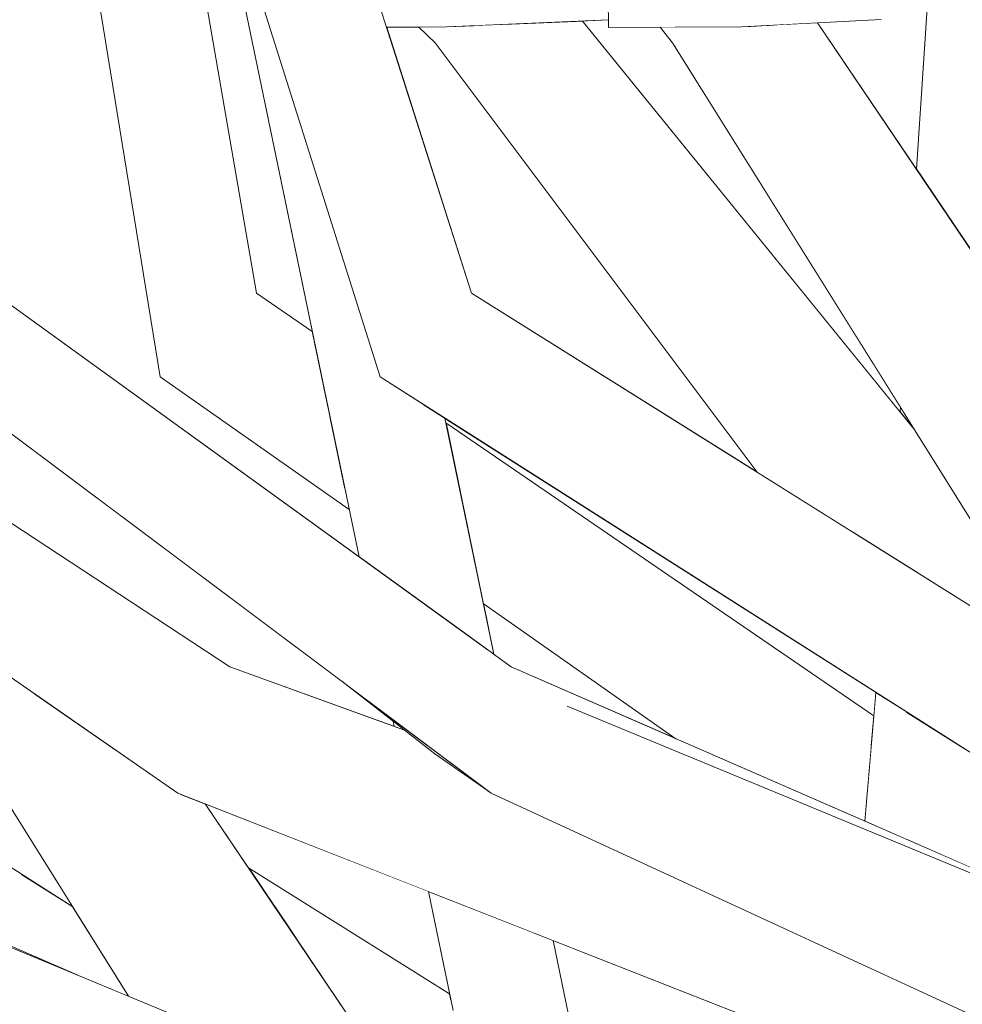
# Model space of a CAD drawing. Extents: x -289599 to -184549, y 66678 to 295474.
# Tile 504 of 656: x -250775 to -250737, y 72116 to 72156. Entities that reach past the tile are written whole.
import ezdxf

# ---------------------------------------------------------------- set-up
doc = ezdxf.new("R2010")
doc.units = 0
doc.header["$MEASUREMENT"] = 0
doc.linetypes.add('Wipeout_Contour', pattern=[1000, 0, -1000])
doc.layers.add('arch drzewa', color=8, linetype='Continuous')
doc.layers.add('Model drzwi', color=8, linetype='Continuous')
doc.layers.add('arch drzewa_Nr_Pióra__4', color=8, linetype='Continuous', lineweight=9)

msp = doc.modelspace()

# ---------------------------------------------------------------- wipeouts: each hides what was drawn before it
at = {"color": 254, "linetype": 'Wipeout_Contour', "lineweight": 0, "ltscale": 1023578.641379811}
msp.add_wipeout([(-250775.178, 72120.939), (-250771.371, 72116.195), (-250770.779, 72115.949), (-250773.048, 72119.582)], dxfattribs=at).dxf.layer = 'arch drzewa'
at = {"color": 254, "linetype": 'Wipeout_Contour', "lineweight": 0, "ltscale": 2303197.299207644}
msp.add_wipeout([(-250789.29, 72184.295), (-250786.501, 72155.616), (-250789.079, 72155.479), (-250786.565, 72151.755), (-250786.414, 72151.862), (-250761.426, 72133.791), (-250761.824, 72135.713), (-250769.496, 72141.098), (-250774.182, 72169.833)], dxfattribs=at).dxf.layer = 'Model drzwi'
at = {"color": 254, "linetype": 'Wipeout_Contour', "lineweight": 0, "ltscale": 1023542.749655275}
msp.add_wipeout([(-250758.612, 72120.206), (-250767.671, 72123.768), (-250765.912, 72121.161), (-250757.75, 72116.042)], dxfattribs=at).dxf.layer = 'Model drzwi'
at = {"color": 254, "linetype": 'Wipeout_Contour', "lineweight": 0, "ltscale": 1535210.935996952}
msp.add_wipeout([(-250741.716, 72113.563), (-250753.551, 72118.216), (-250752.407, 72112.691), (-250751.454, 72112.094), (-250745.397, 72101.449), (-250742.838, 72100.513)], dxfattribs=at).dxf.layer = 'Model drzwi'

# ---------------------------------------------------------------- next in the draw order: wipeouts: each hides what was drawn before it
at = {"color": 254, "linetype": 'Wipeout_Contour', "lineweight": 0, "ltscale": 1023583.953162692}
msp.add_wipeout([(-250775.178, 72120.939), (-250776.632, 72121.865), (-250772.03, 72116.468), (-250771.371, 72116.195)], dxfattribs=at).dxf.layer = 'arch drzewa'
at = {"color": 254, "linetype": 'Wipeout_Contour', "lineweight": 0, "ltscale": 1279502.977263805}
msp.add_wipeout([(-250769.133, 72165.001), (-250765.585, 72144.496), (-250763.322, 72142.947), (-250767.454, 72162.895), (-250767.68, 72163.61)], dxfattribs=at).dxf.layer = 'Model drzwi'
at = {"color": 254, "linetype": 'Wipeout_Contour', "lineweight": 0, "ltscale": 1535363.097563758}
msp.add_wipeout([(-250780.115, 72142.201), (-250775.217, 72134.946), (-250766.674, 72129.328), (-250760, 72126.91), (-250760.043, 72127.117), (-250762.129, 72128.738)], dxfattribs=at).dxf.layer = 'Model drzwi'

# ---------------------------------------------------------------- next in the draw order: wipeouts: each hides what was drawn before it
at = {"color": 254, "linetype": 'Wipeout_Contour', "lineweight": 0, "ltscale": 1279441.755254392}
msp.add_wipeout([(-250760.311, 72155.295), (-250756.856, 72144.496), (-250745.267, 72137.228), (-250758.333, 72154.663), (-250759.005, 72155.306)], dxfattribs=at).dxf.layer = 'Model drzwi'

# ---------------------------------------------------------------- next in the draw order: wipeouts: each hides what was drawn before it
at = {"color": 254, "linetype": 'Wipeout_Contour', "lineweight": 0, "ltscale": 1791165.41183907}
msp.add_wipeout([(-250752.36, 72155.549), (-250739.472, 72139.683), (-250739.457, 72139.866), (-250748.7, 72154.663), (-250749.207, 72155.298), (-250751.306, 72155.287), (-250751.307, 72155.593)], dxfattribs=at).dxf.layer = 'Model drzwi'
at = {"color": 254, "linetype": 'Wipeout_Contour', "lineweight": 0, "ltscale": 1023508.664677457}
msp.add_wipeout([(-250740.452, 72128.285), (-250757.944, 72139.426), (-250757.905, 72139.237), (-250740.533, 72127.34)], dxfattribs=at).dxf.layer = 'Model drzwi'

# ---------------------------------------------------------------- next in the draw order: wipeouts: each hides what was drawn before it
at = {"color": 254, "linetype": 'Wipeout_Contour', "lineweight": 0, "ltscale": 1279433.565611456}
msp.add_wipeout([(-250759.581, 72126.758), (-250766.674, 72129.328), (-250766.029, 72127.733), (-250756.621, 72124.589), (-250758.345, 72125.797)], dxfattribs=at).dxf.layer = 'arch drzewa'
at = {"color": 254, "linetype": 'Wipeout_Contour', "lineweight": 0, "ltscale": 1023521.071801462}
msp.add_wipeout([(-250748.566, 72126.407), (-250756.384, 72131.894), (-250755.958, 72129.837), (-250755.255, 72129.328)], dxfattribs=at).dxf.layer = 'Model drzwi'

# ---------------------------------------------------------------- next in the draw order: wipeouts: each hides what was drawn before it
at = {"color": 254, "linetype": 'Wipeout_Contour', "lineweight": 0, "ltscale": 767756.679189}
msp.add_wipeout([(-250766.674, 72129.328), (-250800.944, 72151.862), (-250801.82, 72150.822)], dxfattribs=at).dxf.layer = 'arch drzewa'
at = {"color": 254, "linetype": 'Wipeout_Contour', "lineweight": 0, "ltscale": 767653.941128}
msp.add_wipeout([(-250756.621, 72124.589), (-250766.029, 72127.733), (-250756.176, 72124.277)], dxfattribs=at).dxf.layer = 'arch drzewa'
at = {"color": 254, "linetype": 'Wipeout_Contour', "lineweight": 0, "ltscale": 767642.750538}
msp.add_wipeout([(-250755.953, 72129.815), (-250752.978, 72127.733), (-250755.255, 72129.328)], dxfattribs=at).dxf.layer = 'Model drzwi'

# ---------------------------------------------------------------- next in the draw order: wipeouts: each hides what was drawn before it
at = {"color": 254, "linetype": 'Wipeout_Contour', "lineweight": 0, "ltscale": 1535257.573519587}
msp.add_wipeout([(-250756.147, 72154.875), (-250733.23, 72129.679), (-250733.005, 72129.537), (-250738.909, 72138.99), (-250752.36, 72155.549), (-250755.374, 72155.421)], dxfattribs=at).dxf.layer = 'arch drzewa'
at = {"color": 254, "linetype": 'Wipeout_Contour', "lineweight": 0, "ltscale": 1279407.560446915}
msp.add_wipeout([(-250766.029, 72127.733), (-250768.777, 72124.202), (-250738.987, 72116.299), (-250756.069, 72124.202), (-250756.176, 72124.277)], dxfattribs=at).dxf.layer = 'arch drzewa'

# ---------------------------------------------------------------- next in the draw order: wipeouts: each hides what was drawn before it
at = {"color": 254, "linetype": 'Wipeout_Contour', "lineweight": 0, "ltscale": 767618.275174}
msp.add_wipeout([(-250733.23, 72129.679), (-250756.147, 72154.875), (-250738.663, 72133.086)], dxfattribs=at).dxf.layer = 'arch drzewa'
at = {"color": 254, "linetype": 'Wipeout_Contour', "lineweight": 0, "ltscale": 767716.624373}
msp.add_wipeout([(-250801.82, 72150.822), (-250766.029, 72127.733), (-250766.674, 72129.328)], dxfattribs=at).dxf.layer = 'arch drzewa'
at = {"color": 254, "linetype": 'Wipeout_Contour', "lineweight": 0, "ltscale": 1535137.606009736}
msp.add_wipeout([(-250738.987, 72116.299), (-250768.777, 72124.202), (-250719.844, 72104.964), (-250718.783, 72106.5), (-250720.692, 72107.431), (-250736.789, 72115.282)], dxfattribs=at).dxf.layer = 'arch drzewa'

# ---------------------------------------------------------------- next in the draw order: wipeouts: each hides what was drawn before it
at = {"color": 254, "linetype": 'Wipeout_Contour', "lineweight": 0, "ltscale": 1023519.889613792}
msp.add_wipeout([(-250758.333, 72154.663), (-250741.401, 72134.803), (-250738.663, 72133.086), (-250756.147, 72154.875)], dxfattribs=at).dxf.layer = 'arch drzewa'
at = {"color": 254, "linetype": 'Wipeout_Contour', "lineweight": 0, "ltscale": 767757.809605}
msp.add_wipeout([(-250766.029, 72127.733), (-250801.82, 72150.822), (-250804.281, 72148.787)], dxfattribs=at).dxf.layer = 'arch drzewa'

# ---------------------------------------------------------------- next in the draw order: wipeouts: each hides what was drawn before it
at = {"color": 254, "linetype": 'Wipeout_Contour', "lineweight": 0, "ltscale": 767671.281868}
msp.add_wipeout([(-250756.677, 72155.366), (-250756.147, 72154.875), (-250755.374, 72155.421)], dxfattribs=at).dxf.layer = 'arch drzewa'
at = {"color": 254, "linetype": 'Wipeout_Contour', "lineweight": 0, "ltscale": 767637.215271}
msp.add_wipeout([(-250741.401, 72134.803), (-250758.333, 72154.663), (-250745.267, 72137.228)], dxfattribs=at).dxf.layer = 'arch drzewa'
at = {"color": 254, "linetype": 'Wipeout_Contour', "lineweight": 0, "ltscale": 767718.706964}
msp.add_wipeout([(-250804.281, 72148.787), (-250768.777, 72124.202), (-250766.029, 72127.733)], dxfattribs=at).dxf.layer = 'arch drzewa'

# ---------------------------------------------------------------- next in the draw order: wipeouts: each hides what was drawn before it
at = {"color": 254, "linetype": 'Wipeout_Contour', "lineweight": 0, "ltscale": 1279459.366884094}
msp.add_wipeout([(-250759.005, 72155.306), (-250758.333, 72154.663), (-250756.147, 72154.875), (-250756.684, 72155.366), (-250757.864, 72155.316)], dxfattribs=at).dxf.layer = 'arch drzewa'
at = {"color": 254, "linetype": 'Wipeout_Contour', "lineweight": 0, "ltscale": 1023496.526464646}
msp.add_wipeout([(-250756.856, 72144.496), (-250758.375, 72143.643), (-250732.067, 72128.037), (-250733.005, 72129.537)], dxfattribs=at).dxf.layer = 'arch drzewa'

# ---------------------------------------------------------------- next in the draw order: wipeouts: each hides what was drawn before it
at = {"color": 254, "linetype": 'Wipeout_Contour', "lineweight": 0, "ltscale": 1535335.241914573}
msp.add_wipeout([(-250751.39, 72158.035), (-250758.608, 72167.081), (-250757.864, 72155.316), (-250751.307, 72155.593), (-250751.314, 72156.889), (-250751.318, 72157.758)], dxfattribs=at).dxf.layer = 'arch drzewa'
at = {"color": 254, "linetype": 'Wipeout_Contour', "lineweight": 0, "ltscale": 767607.212713}
msp.add_wipeout([(-250758.375, 72143.643), (-250731.783, 72127.581), (-250732.067, 72128.037)], dxfattribs=at).dxf.layer = 'arch drzewa'

# ---------------------------------------------------------------- next in the draw order: wipeouts: each hides what was drawn before it
at = {"color": 254, "linetype": 'Wipeout_Contour', "lineweight": 0, "ltscale": 767685.956898}
msp.add_wipeout([(-250758.608, 72167.081), (-250759.132, 72167.737), (-250757.864, 72155.316)], dxfattribs=at).dxf.layer = 'arch drzewa'
at = {"color": 254, "linetype": 'Wipeout_Contour', "lineweight": 0, "ltscale": 1023494.404385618}
msp.add_wipeout([(-250758.375, 72143.643), (-250760.57, 72141.098), (-250730.128, 72124.931), (-250731.783, 72127.581)], dxfattribs=at).dxf.layer = 'arch drzewa'

# ---------------------------------------------------------------- next in the draw order: wipeouts: each hides what was drawn before it
at = {"color": 254, "linetype": 'Wipeout_Contour', "lineweight": 0, "ltscale": 2814849.660503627}
msp.add_wipeout([(-250759.132, 72167.737), (-250761.335, 72170.498), (-250761.255, 72163.999), (-250759.417, 72162.32), (-250759.354, 72161.843), (-250758.29, 72156.861), (-250758.361, 72156.896), (-250760.66, 72156.891), (-250760.892, 72157.113), (-250760.311, 72155.295), (-250757.864, 72155.316)], dxfattribs=at).dxf.layer = 'arch drzewa'
at = {"color": 254, "linetype": 'Wipeout_Contour', "lineweight": 0, "ltscale": 767598.444227}
msp.add_wipeout([(-250760.57, 72141.098), (-250726.786, 72119.582), (-250730.128, 72124.931)], dxfattribs=at).dxf.layer = 'arch drzewa'

# ---------------------------------------------------------------- next in the draw order: wipeouts: each hides what was drawn before it
at = {"color": 254, "linetype": 'Wipeout_Contour', "lineweight": 0, "ltscale": 767706.20723}
msp.add_wipeout([(-250756.856, 72144.496), (-250767.27, 72177.05), (-250770.091, 72177.382)], dxfattribs=at).dxf.layer = 'arch drzewa'
at = {"color": 254, "linetype": 'Wipeout_Contour', "lineweight": 0, "ltscale": 1279308.288252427}
msp.add_wipeout([(-250744.592, 72155.385), (-250744.901, 72154.875), (-250712.946, 72111.158), (-250712.878, 72111.131), (-250742.817, 72155.479)], dxfattribs=at).dxf.layer = 'arch drzewa'

# ---------------------------------------------------------------- next in the draw order: wipeouts: each hides what was drawn before it
at = {"color": 254, "linetype": 'Wipeout_Contour', "lineweight": 0, "ltscale": 767687.695949}
msp.add_wipeout([(-250770.091, 72177.382), (-250758.375, 72143.643), (-250756.856, 72144.496)], dxfattribs=at).dxf.layer = 'arch drzewa'
at = {"color": 254, "linetype": 'Wipeout_Contour', "lineweight": 0, "ltscale": 767554.41403}
msp.add_wipeout([(-250744.901, 72154.875), (-250715.745, 72112.317), (-250712.946, 72111.158)], dxfattribs=at).dxf.layer = 'arch drzewa'

# ---------------------------------------------------------------- next in the draw order: wipeouts: each hides what was drawn before it
at = {"color": 254, "linetype": 'Wipeout_Contour', "lineweight": 0, "ltscale": 767711.129932}
msp.add_wipeout([(-250758.375, 72143.643), (-250770.091, 72177.382), (-250771.626, 72176.106)], dxfattribs=at).dxf.layer = 'arch drzewa'
at = {"color": 254, "linetype": 'Wipeout_Contour', "lineweight": 0, "ltscale": 1023441.140042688}
msp.add_wipeout([(-250748.7, 72154.663), (-250716.315, 72112.553), (-250715.745, 72112.317), (-250744.901, 72154.875)], dxfattribs=at).dxf.layer = 'arch drzewa'

# ---------------------------------------------------------------- next in the draw order: wipeouts: each hides what was drawn before it
at = {"color": 254, "linetype": 'Wipeout_Contour', "lineweight": 0, "ltscale": 767691.196016}
msp.add_wipeout([(-250771.626, 72176.106), (-250760.57, 72141.098), (-250758.375, 72143.643)], dxfattribs=at).dxf.layer = 'arch drzewa'
at = {"color": 254, "linetype": 'Wipeout_Contour', "lineweight": 0, "ltscale": 767639.671723}
msp.add_wipeout([(-250744.592, 72155.385), (-250745.297, 72155.347), (-250744.901, 72154.875)], dxfattribs=at).dxf.layer = 'arch drzewa'
at = {"color": 254, "linetype": 'Wipeout_Contour', "lineweight": 0, "ltscale": 767570.918454}
msp.add_wipeout([(-250748.7, 72154.663), (-250724.517, 72115.949), (-250716.313, 72112.553)], dxfattribs=at).dxf.layer = 'arch drzewa'

# ---------------------------------------------------------------- next in the draw order: wipeouts: each hides what was drawn before it
at = {"color": 254, "linetype": 'Wipeout_Contour', "lineweight": 0, "ltscale": 1791117.865645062}
msp.add_wipeout([(-250738.804, 72149.535), (-250735.236, 72144.25), (-250735.559, 72163.046), (-250736.282, 72162.411), (-250736.311, 72162.43), (-250735.564, 72163.314), (-250736.049, 72191.556)], dxfattribs=at).dxf.layer = 'arch drzewa'
at = {"color": 254, "linetype": 'Wipeout_Contour', "lineweight": 0, "ltscale": 767639.879435}
msp.add_wipeout([(-250745.316, 72155.346), (-250744.901, 72154.875), (-250745.297, 72155.347)], dxfattribs=at).dxf.layer = 'arch drzewa'
at = {"color": 254, "linetype": 'Wipeout_Contour', "lineweight": 0, "ltscale": 767608.060452}
msp.add_wipeout([(-250738.909, 72138.99), (-250739.367, 72139.722), (-250739.365, 72139.55)], dxfattribs=at).dxf.layer = 'arch drzewa'
at = {"color": 254, "linetype": 'Wipeout_Contour', "lineweight": 0, "ltscale": 767610.700966}
msp.add_wipeout([(-250726.607, 72116.815), (-250755.255, 72129.328), (-250752.978, 72127.733)], dxfattribs=at).dxf.layer = 'arch drzewa'

# ---------------------------------------------------------------- next in the draw order: linework, layer by layer
at = {"layer": 'arch drzewa_Nr_Pióra__4', "linetype": 'Continuous'}
msp.add_line((-250738.804, 72149.535), (-250736.049, 72191.556), dxfattribs=at)

# ---------------------------------------------------------------- next in the draw order: wipeouts: each hides what was drawn before it
at = {"color": 254, "linetype": 'Wipeout_Contour', "lineweight": 0, "ltscale": 1279408.362484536}
msp.add_wipeout([(-250749.207, 72155.298), (-250748.7, 72154.663), (-250744.901, 72154.875), (-250745.316, 72155.346), (-250745.886, 72155.316)], dxfattribs=at).dxf.layer = 'arch drzewa'
at = {"color": 254, "linetype": 'Wipeout_Contour', "lineweight": 0, "ltscale": 767717.03651}
msp.add_wipeout([(-250755.255, 72129.328), (-250786.414, 72151.862), (-250786.069, 72150.822)], dxfattribs=at).dxf.layer = 'arch drzewa'
at = {"color": 254, "linetype": 'Wipeout_Contour', "lineweight": 0, "ltscale": 1023479.162717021}
msp.add_wipeout([(-250739.457, 72139.866), (-250739.472, 72139.683), (-250739.365, 72139.55), (-250739.367, 72139.722)], dxfattribs=at).dxf.layer = 'arch drzewa'
at = {"color": 254, "linetype": 'Wipeout_Contour', "lineweight": 0, "ltscale": 1535107.895091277}
msp.add_wipeout([(-250752.978, 72127.733), (-250756.069, 72124.202), (-250715.314, 72111.655), (-250715.348, 72111.738), (-250715.271, 72111.642), (-250710.755, 72110.252)], dxfattribs=at).dxf.layer = 'arch drzewa'

# ---------------------------------------------------------------- next in the draw order: linework, layer by layer
at = {"layer": 'arch drzewa_Nr_Pióra__4', "linetype": 'Continuous'}
msp.add_line((-250739.472, 72139.683), (-250739.457, 72139.866), dxfattribs=at)

# ---------------------------------------------------------------- next in the draw order: wipeouts: each hides what was drawn before it
at = {"color": 254, "linetype": 'Wipeout_Contour', "lineweight": 0, "ltscale": 767650.479192}
msp.add_wipeout([(-250748.403, 72191.887), (-250745.886, 72155.316), (-250740.239, 72155.616)], dxfattribs=at).dxf.layer = 'arch drzewa'
at = {"color": 254, "linetype": 'Wipeout_Contour', "lineweight": 0, "ltscale": 767715.847955}
msp.add_wipeout([(-250752.978, 72127.733), (-250786.069, 72150.822), (-250788.914, 72148.787)], dxfattribs=at).dxf.layer = 'arch drzewa'
at = {"color": 254, "linetype": 'Wipeout_Contour', "lineweight": 0, "ltscale": 2046727.246605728}
msp.add_wipeout([(-250710.755, 72110.252), (-250756.069, 72124.202), (-250714.486, 72104.964), (-250712.987, 72107.089), (-250713.284, 72107.6), (-250715.129, 72111.452), (-250712.545, 72107.996), (-250712.445, 72107.857)], dxfattribs=at).dxf.layer = 'arch drzewa'

# ---------------------------------------------------------------- next in the draw order: wipeouts: each hides what was drawn before it
at = {"color": 254, "linetype": 'Wipeout_Contour', "lineweight": 0, "ltscale": 767673.011564}
msp.add_wipeout([(-250745.886, 72155.316), (-250748.403, 72191.887), (-250751.496, 72191.904)], dxfattribs=at).dxf.layer = 'arch drzewa'
at = {"color": 254, "linetype": 'Wipeout_Contour', "lineweight": 0, "ltscale": 767679.609734}
msp.add_wipeout([(-250788.914, 72148.787), (-250756.069, 72124.202), (-250752.978, 72127.733)], dxfattribs=at).dxf.layer = 'arch drzewa'
at = {"color": 254, "linetype": 'Wipeout_Contour', "lineweight": 0, "ltscale": 1279316.14727647}
msp.add_wipeout([(-250739.227, 72127.506), (-250739.168, 72122.301), (-250736.285, 72121.042), (-250736.071, 72124.957), (-250736.843, 72125.987)], dxfattribs=at).dxf.layer = 'arch drzewa'

# ---------------------------------------------------------------- next in the draw order: wipeouts: each hides what was drawn before it
at = {"color": 254, "linetype": 'Wipeout_Contour', "lineweight": 0, "ltscale": 2558858.217668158}
msp.add_wipeout([(-250745.886, 72155.316), (-250751.496, 72191.904), (-250751.361, 72165.914), (-250748.343, 72162.32), (-250748.247, 72161.843), (-250746.566, 72156.861), (-250746.596, 72156.897), (-250750.477, 72156.891), (-250751.319, 72157.946), (-250751.306, 72155.287)], dxfattribs=at).dxf.layer = 'arch drzewa'
at = {"color": 254, "linetype": 'Wipeout_Contour', "lineweight": 0, "ltscale": 1023581.013706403}
msp.add_wipeout([(-250768.842, 72143.643), (-250762.669, 72139.792), (-250763.322, 72142.947), (-250765.585, 72144.496)], dxfattribs=at).dxf.layer = 'arch drzewa'
at = {"color": 254, "linetype": 'Wipeout_Contour', "lineweight": 0, "ltscale": 767652.204756}
msp.add_wipeout([(-250762.13, 72128.739), (-250758.345, 72125.797), (-250756.069, 72124.202)], dxfattribs=at).dxf.layer = 'arch drzewa'
at = {"color": 254, "linetype": 'Wipeout_Contour', "lineweight": 0, "ltscale": 1279494.69199194}
msp.add_wipeout([(-250783.105, 72125.987), (-250777.867, 72118.998), (-250772.868, 72116.815), (-250772.03, 72116.468), (-250776.632, 72121.865)], dxfattribs=at).dxf.layer = 'arch drzewa'

# ---------------------------------------------------------------- next in the draw order: linework, layer by layer
at = {"layer": 'arch drzewa_Nr_Pióra__4', "linetype": 'Continuous'}
for p, q in [((-250751.306, 72155.287), (-250751.319, 72157.946)), ((-250740.239, 72155.616), (-250745.886, 72155.316)), ((-250745.886, 72155.316), (-250751.306, 72155.287)), ((-250748.7, 72154.663), (-250749.207, 72155.298))]:
    msp.add_line(p, q, dxfattribs=at)

# ---------------------------------------------------------------- next in the draw order: wipeouts: each hides what was drawn before it
at = {"color": 254, "linetype": 'Wipeout_Contour', "lineweight": 0, "ltscale": 767712.009096}
msp.add_wipeout([(-250769.133, 72165.001), (-250772.368, 72168.097), (-250765.585, 72144.496)], dxfattribs=at).dxf.layer = 'arch drzewa'
at = {"color": 254, "linetype": 'Wipeout_Contour', "lineweight": 0, "ltscale": 767682.907717}
msp.add_wipeout([(-250762.669, 72139.792), (-250768.842, 72143.643), (-250762.604, 72139.479)], dxfattribs=at).dxf.layer = 'arch drzewa'
at = {"color": 254, "linetype": 'Wipeout_Contour', "lineweight": 0, "ltscale": 1023506.619058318}
msp.add_wipeout([(-250757.905, 72139.237), (-250757.33, 72136.461), (-250740.643, 72126.051), (-250740.533, 72127.34)], dxfattribs=at).dxf.layer = 'arch drzewa'
at = {"color": 254, "linetype": 'Wipeout_Contour', "lineweight": 0, "ltscale": 767655.286003}
msp.add_wipeout([(-250760.043, 72127.117), (-250760, 72126.91), (-250759.581, 72126.758)], dxfattribs=at).dxf.layer = 'arch drzewa'
at = {"color": 254, "linetype": 'Wipeout_Contour', "lineweight": 0, "ltscale": 1535400.961660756}
msp.add_wipeout([(-250785.249, 72116.299), (-250815.038, 72124.202), (-250766.106, 72104.964), (-250765.044, 72106.5), (-250766.545, 72107.232), (-250783.05, 72115.282)], dxfattribs=at).dxf.layer = 'arch drzewa'

# ---------------------------------------------------------------- next in the draw order: linework, layer by layer
at = {"layer": 'arch drzewa_Nr_Pióra__4', "linetype": 'Continuous'}
msp.add_line((-250738.909, 72138.99), (-250752.36, 72155.549), dxfattribs=at)

# ---------------------------------------------------------------- next in the draw order: wipeouts: each hides what was drawn before it
at = {"color": 254, "linetype": 'Wipeout_Contour', "lineweight": 0, "ltscale": 1023579.747273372}
msp.add_wipeout([(-250768.842, 72143.643), (-250769.496, 72141.098), (-250762.002, 72136.575), (-250762.604, 72139.479)], dxfattribs=at).dxf.layer = 'arch drzewa'
at = {"color": 254, "linetype": 'Wipeout_Contour', "lineweight": 0, "ltscale": 1023504.376925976}
msp.add_wipeout([(-250757.33, 72136.461), (-250757.209, 72135.878), (-250740.743, 72124.887), (-250740.643, 72126.051)], dxfattribs=at).dxf.layer = 'arch drzewa'
at = {"color": 254, "linetype": 'Wipeout_Contour', "lineweight": 0, "ltscale": 1023537.124122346}
msp.add_wipeout([(-250757.75, 72116.042), (-250765.912, 72121.161), (-250765.359, 72120.343), (-250757.699, 72115.799)], dxfattribs=at).dxf.layer = 'arch drzewa'

# ---------------------------------------------------------------- next in the draw order: wipeouts: each hides what was drawn before it
at = {"color": 254, "linetype": 'Wipeout_Contour', "lineweight": 0, "ltscale": 1023616.115757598}
msp.add_wipeout([(-250772.368, 72168.097), (-250773.537, 72169.216), (-250768.842, 72143.643), (-250765.585, 72144.496)], dxfattribs=at).dxf.layer = 'arch drzewa'
at = {"color": 254, "linetype": 'Wipeout_Contour', "lineweight": 0, "ltscale": 767679.20407}
msp.add_wipeout([(-250762.002, 72136.575), (-250769.496, 72141.098), (-250761.824, 72135.713)], dxfattribs=at).dxf.layer = 'arch drzewa'
at = {"color": 254, "linetype": 'Wipeout_Contour', "lineweight": 0, "ltscale": 1023502.25975544}
msp.add_wipeout([(-250740.743, 72124.887), (-250757.209, 72135.878), (-250756.689, 72133.367), (-250740.837, 72123.799)], dxfattribs=at).dxf.layer = 'arch drzewa'
at = {"color": 254, "linetype": 'Wipeout_Contour', "lineweight": 0, "ltscale": 1535284.996790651}
msp.add_wipeout([(-250757.699, 72115.799), (-250765.359, 72120.343), (-250764.876, 72119.627), (-250753.766, 72112.917), (-250753.212, 72112.72), (-250757.611, 72115.372)], dxfattribs=at).dxf.layer = 'arch drzewa'

# ---------------------------------------------------------------- next in the draw order: wipeouts: each hides what was drawn before it
at = {"color": 254, "linetype": 'Wipeout_Contour', "lineweight": 0, "ltscale": 767721.939438}
msp.add_wipeout([(-250773.537, 72169.216), (-250773.927, 72169.59), (-250768.842, 72143.643)], dxfattribs=at).dxf.layer = 'arch drzewa'
at = {"color": 254, "linetype": 'Wipeout_Contour', "lineweight": 0, "ltscale": 1279374.100510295}
msp.add_wipeout([(-250756.689, 72133.367), (-250756.384, 72131.894), (-250748.566, 72126.407), (-250740.901, 72123.058), (-250740.837, 72123.799)], dxfattribs=at).dxf.layer = 'arch drzewa'
at = {"color": 254, "linetype": 'Wipeout_Contour', "lineweight": 0, "ltscale": 767648.987615}
msp.add_wipeout([(-250764.876, 72119.627), (-250764.023, 72118.364), (-250753.766, 72112.917)], dxfattribs=at).dxf.layer = 'arch drzewa'

# ---------------------------------------------------------------- next in the draw order: wipeouts: each hides what was drawn before it
at = {"color": 254, "linetype": 'Wipeout_Contour', "lineweight": 0, "ltscale": 1023621.733356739}
msp.add_wipeout([(-250773.927, 72169.59), (-250774.182, 72169.833), (-250769.496, 72141.098), (-250768.842, 72143.643)], dxfattribs=at).dxf.layer = 'arch drzewa'
at = {"color": 254, "linetype": 'Wipeout_Contour', "lineweight": 0, "ltscale": 1279454.776377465}
msp.add_wipeout([(-250767.454, 72162.895), (-250761.426, 72133.791), (-250756.847, 72130.48), (-250758.815, 72139.981), (-250760.57, 72141.098)], dxfattribs=at).dxf.layer = 'arch drzewa'
at = {"color": 254, "linetype": 'Wipeout_Contour', "lineweight": 0, "ltscale": 1023463.305855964}
msp.add_wipeout([(-250740.901, 72123.058), (-250739.168, 72122.301), (-250739.227, 72127.506), (-250740.452, 72128.285)], dxfattribs=at).dxf.layer = 'arch drzewa'
at = {"color": 254, "linetype": 'Wipeout_Contour', "lineweight": 0, "ltscale": 2047028.894090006}
msp.add_wipeout([(-250764.023, 72118.364), (-250759.14, 72111.131), (-250757.815, 72110.582), (-250756.291, 72111.46), (-250756.789, 72111.404), (-250756.987, 72112.359), (-250755.93, 72111.669), (-250753.766, 72112.917)], dxfattribs=at).dxf.layer = 'arch drzewa'

# ---------------------------------------------------------------- next in the draw order: linework, layer by layer
at = {"layer": 'arch drzewa_Nr_Pióra__4', "linetype": 'Continuous'}
for p, q in [((-250756.856, 72144.496), (-250767.27, 72177.05)), ((-250760.57, 72141.098), (-250771.626, 72176.106)), ((-250765.585, 72144.496), (-250769.133, 72165.001)), ((-250751.307, 72155.593), (-250757.864, 72155.316)), ((-250757.864, 72155.316), (-250760.311, 72155.295)), ((-250758.333, 72154.663), (-250759.005, 72155.306)), ((-250712.878, 72111.131), (-250742.817, 72155.479)), ((-250724.517, 72115.949), (-250748.7, 72154.663)), ((-250763.322, 72142.947), (-250765.585, 72144.496)), ((-250761.824, 72135.713), (-250769.496, 72141.098)), ((-250740.901, 72123.058), (-250740.452, 72128.285))]:
    msp.add_line(p, q, dxfattribs=at)

# ---------------------------------------------------------------- next in the draw order: wipeouts: each hides what was drawn before it
at = {"color": 254, "linetype": 'Wipeout_Contour', "lineweight": 0, "ltscale": 767730.342641}
msp.add_wipeout([(-250776.389, 72124.931), (-250806.831, 72141.098), (-250773.048, 72119.582)], dxfattribs=at).dxf.layer = 'arch drzewa'
at = {"color": 254, "linetype": 'Wipeout_Contour', "lineweight": 0, "ltscale": 767655.933566}
msp.add_wipeout([(-250756.837, 72130.432), (-250761.387, 72133.606), (-250756.835, 72130.425)], dxfattribs=at).dxf.layer = 'arch drzewa'
at = {"color": 254, "linetype": 'Wipeout_Contour', "lineweight": 0, "ltscale": 1023543.851691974}
msp.add_wipeout([(-250767.671, 72123.768), (-250768.728, 72124.183), (-250759.207, 72111.158), (-250759.14, 72111.131)], dxfattribs=at).dxf.layer = 'arch drzewa'
at = {"color": 254, "linetype": 'Wipeout_Contour', "lineweight": 0, "ltscale": 1023513.249891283}
msp.add_wipeout([(-250754.374, 72118.54), (-250758.612, 72120.206), (-250757.611, 72115.372), (-250753.162, 72112.69)], dxfattribs=at).dxf.layer = 'arch drzewa'

# ---------------------------------------------------------------- next in the draw order: linework, layer by layer
at = {"layer": 'arch drzewa_Nr_Pióra__4', "linetype": 'Continuous'}
for p, q in [((-250769.496, 72141.098), (-250774.182, 72169.833)), ((-250761.426, 72133.791), (-250767.454, 72162.895))]:
    msp.add_line(p, q, dxfattribs=at)

# ---------------------------------------------------------------- next in the draw order: wipeouts: each hides what was drawn before it
at = {"color": 254, "linetype": 'Wipeout_Contour', "lineweight": 0, "ltscale": 1023541.441186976}
msp.add_wipeout([(-250758.815, 72139.981), (-250756.847, 72130.48), (-250755.958, 72129.837), (-250757.944, 72139.426)], dxfattribs=at).dxf.layer = 'arch drzewa'
at = {"color": 254, "linetype": 'Wipeout_Contour', "lineweight": 0, "ltscale": 1279443.751289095}
msp.add_wipeout([(-250768.777, 72124.202), (-250771.387, 72126.01), (-250762.006, 72112.317), (-250759.207, 72111.158), (-250768.728, 72124.183)], dxfattribs=at).dxf.layer = 'arch drzewa'
at = {"color": 254, "linetype": 'Wipeout_Contour', "lineweight": 0, "ltscale": 1279376.247176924}
msp.add_wipeout([(-250753.551, 72118.216), (-250754.374, 72118.54), (-250753.148, 72112.622), (-250753.071, 72112.669), (-250752.37, 72112.514)], dxfattribs=at).dxf.layer = 'arch drzewa'

# ---------------------------------------------------------------- next in the draw order: linework, layer by layer
at = {"layer": 'arch drzewa_Nr_Pióra__4', "linetype": 'Continuous'}
for p, q in [((-250745.267, 72137.228), (-250758.333, 72154.663)), ((-250726.607, 72116.815), (-250755.255, 72129.328)), ((-250710.755, 72110.252), (-250752.978, 72127.733)), ((-250714.486, 72104.964), (-250756.069, 72124.202)), ((-250752.37, 72112.512), (-250753.551, 72118.216))]:
    msp.add_line(p, q, dxfattribs=at)

# ---------------------------------------------------------------- next in the draw order: wipeouts: each hides what was drawn before it
at = {"color": 254, "linetype": 'Wipeout_Contour', "lineweight": 0, "ltscale": 767648.560244}
msp.add_wipeout([(-250755.953, 72129.815), (-250756.837, 72130.432), (-250755.952, 72129.808)], dxfattribs=at).dxf.layer = 'arch drzewa'
at = {"color": 254, "linetype": 'Wipeout_Contour', "lineweight": 0, "ltscale": 1023561.81746932}
msp.add_wipeout([(-250771.387, 72126.01), (-250774.678, 72128.289), (-250762.576, 72112.553), (-250762.006, 72112.317)], dxfattribs=at).dxf.layer = 'arch drzewa'

# ---------------------------------------------------------------- next in the draw order: linework, layer by layer
at = {"layer": 'arch drzewa_Nr_Pióra__4', "linetype": 'Continuous'}
for p, q in [((-250733.005, 72129.537), (-250756.856, 72144.496)), ((-250755.958, 72129.837), (-250757.944, 72139.426)), ((-250748.566, 72126.407), (-250756.384, 72131.894))]:
    msp.add_line(p, q, dxfattribs=at)

# ---------------------------------------------------------------- next in the draw order: wipeouts: each hides what was drawn before it
at = {"color": 254, "linetype": 'Wipeout_Contour', "lineweight": 0, "ltscale": 1023582.685869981}
msp.add_wipeout([(-250774.678, 72128.289), (-250781.389, 72132.936), (-250770.779, 72115.949), (-250762.576, 72112.553)], dxfattribs=at).dxf.layer = 'arch drzewa'

# ---------------------------------------------------------------- next in the draw order: wipeouts: each hides what was drawn before it
at = {"color": 254, "linetype": 'Wipeout_Contour', "lineweight": 0, "ltscale": 767742.600259}
msp.add_wipeout([(-250772.868, 72116.815), (-250801.516, 72129.328), (-250799.24, 72127.733)], dxfattribs=at).dxf.layer = 'arch drzewa'

# ---------------------------------------------------------------- next in the draw order: linework, layer by layer
at = {"layer": 'arch drzewa_Nr_Pióra__4', "linetype": 'Continuous'}
for p, q in [((-250766.674, 72129.328), (-250800.944, 72151.862)), ((-250755.255, 72129.328), (-250786.414, 72151.862))]:
    msp.add_line(p, q, dxfattribs=at)

# ---------------------------------------------------------------- next in the draw order: wipeouts: each hides what was drawn before it
at = {"color": 254, "linetype": 'Wipeout_Contour', "lineweight": 0, "ltscale": 1535371.694682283}
msp.add_wipeout([(-250802.331, 72124.202), (-250761.576, 72111.655), (-250761.609, 72111.738), (-250761.533, 72111.642), (-250757.017, 72110.252), (-250799.24, 72127.733)], dxfattribs=at).dxf.layer = 'arch drzewa'

# ---------------------------------------------------------------- next in the draw order: linework, layer by layer
at = {"layer": 'arch drzewa_Nr_Pióra__4', "linetype": 'Continuous'}
for p, q in [((-250740.533, 72127.34), (-250757.905, 72139.237)), ((-250759.581, 72126.758), (-250766.674, 72129.328)), ((-250758.345, 72125.797), (-250762.13, 72128.739)), ((-250760, 72126.91), (-250760.043, 72127.117)), ((-250756.069, 72124.202), (-250758.345, 72125.797)), ((-250757.61, 72115.37), (-250758.612, 72120.206))]:
    msp.add_line(p, q, dxfattribs=at)

# ---------------------------------------------------------------- next in the draw order: wipeouts: each hides what was drawn before it
at = {"color": 254, "linetype": 'Wipeout_Contour', "lineweight": 0, "ltscale": 1535325.823721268}
msp.add_wipeout([(-250802.331, 72124.202), (-250760.748, 72104.964), (-250759.248, 72107.089), (-250759.546, 72107.6), (-250760.832, 72110.285), (-250761.576, 72111.655)], dxfattribs=at).dxf.layer = 'arch drzewa'

# ---------------------------------------------------------------- next in the draw order: linework, layer by layer
at = {"layer": 'arch drzewa_Nr_Pióra__4', "linetype": 'Continuous'}
for p, q in [((-250768.777, 72124.202), (-250804.281, 72148.787)), ((-250756.069, 72124.202), (-250788.914, 72148.787)), ((-250773.048, 72119.582), (-250806.831, 72141.098)), ((-250726.786, 72119.582), (-250760.57, 72141.098)), ((-250770.779, 72115.949), (-250781.389, 72132.936)), ((-250772.868, 72116.815), (-250801.516, 72129.328)), ((-250757.017, 72110.252), (-250799.24, 72127.733)), ((-250719.844, 72104.964), (-250768.777, 72124.202)), ((-250759.14, 72111.131), (-250767.671, 72123.768)), ((-250757.75, 72116.042), (-250765.912, 72121.161))]:
    msp.add_line(p, q, dxfattribs=at)

doc.saveas('drawing.dxf')
